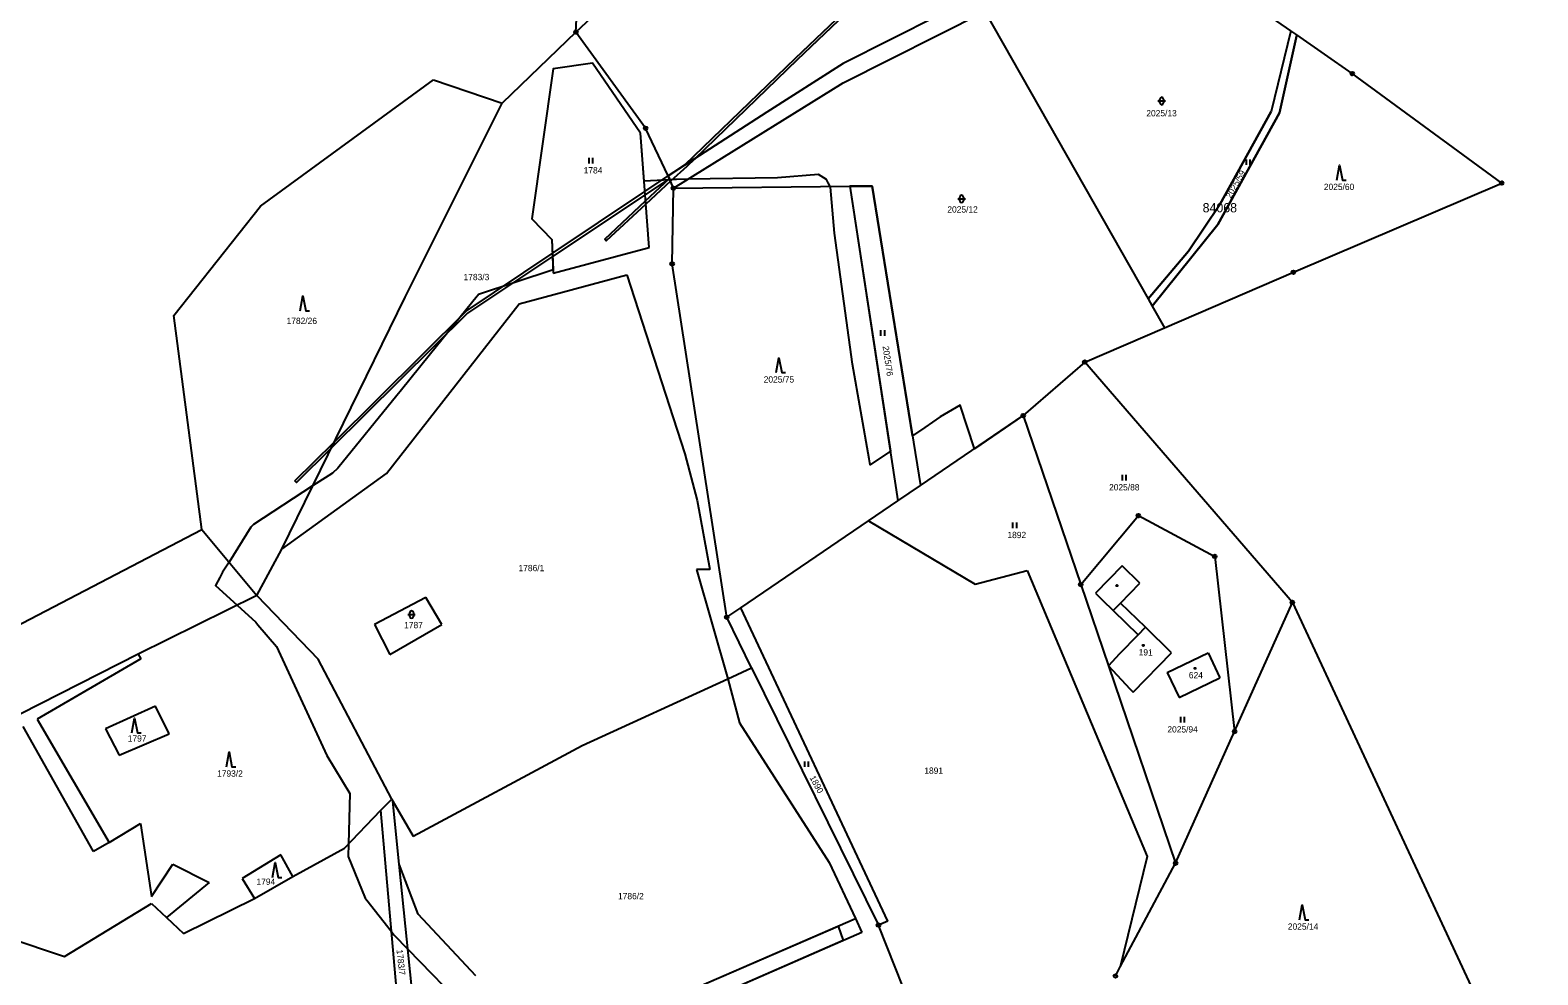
# Model space of a CAD drawing. Extents: x -439246 to -433691, y -1130252 to -1121148.
# Drawn here: x -435919.2 to -435511.9, y -1123140.7 to -1122885.4 of the extents above; entities that cross this region are included whole.
import ezdxf

# ---------------------------------------------------------------- set-up
doc = ezdxf.new("R2010")
doc.units = 0
for name, color, linetype in [('Vrstva 1', 7, 'Continuous'), ('Vrstva 18', 7, 'Continuous'), ('Vrstva 19', 7, 'Continuous'), ('Vrstva 24', 7, 'Continuous'), ('Vrstva 25', 7, 'Continuous'), ('Vrstva 3', 7, 'Continuous'), ('Vrstva 30', 7, 'Continuous'), ('Vrstva 37', 7, 'Continuous'), ('Vrstva 4', 7, 'Continuous'), ('Vrstva 52', 7, 'Continuous'), ('Vrstva 53', 7, 'Continuous'), ('Vrstva 6', 7, 'Continuous')]:
    doc.layers.add(name, color=color, linetype=linetype)

msp = doc.modelspace()

# ---------------------------------------------------------------- linework, layer by layer
at = {"layer": 'Vrstva 1'}
for points in [[(-435771.79, -1122885.96), (-435750.47, -1122865.94)], [(-435578.68, -1122885.61), (-435600.44, -1122870.46)], [(-435660.95, -1122874.94), (-435699.64, -1122894.43)], [(-435699.56, -1122899.66), (-435661.34, -1122880.45)], [(-435661.34, -1122880.45), (-435617.16, -1122958.09)], [(-435771.79, -1122885.96), (-435791.69, -1122905.15)], [(-435752.99, -1122911.97), (-435771.79, -1122885.96)], [(-435578.68, -1122885.61), (-435584, -1122907.42)], [(-435577.05, -1122886.74), (-435581.72, -1122907.83)], [(-435577.05, -1122886.74), (-435578.68, -1122885.61)], [(-435562.04, -1122897.19), (-435577.05, -1122886.74)], [(-435767.28, -1122894.36), (-435777.91, -1122895.89)], [(-435754.31, -1122913.29), (-435767.28, -1122894.36)], [(-435699.64, -1122894.43), (-435720.25, -1122907.57)], [(-435777.91, -1122895.89), (-435783.72, -1122936.39)], [(-435745.44, -1122928.16), (-435699.56, -1122899.66)], [(-435521.69, -1122926.79), (-435562.04, -1122897.19)], [(-435817.95, -1122957.63), (-435791.69, -1122905.15)], [(-435720.25, -1122907.57), (-435746.86, -1122924.81)], [(-435581.72, -1122907.83), (-435598.41, -1122937.98)], [(-435597.85, -1122932.59), (-435584, -1122907.42)], [(-435746.86, -1122924.81), (-435752.99, -1122911.97)], [(-435752.03, -1122944.17), (-435754.31, -1122913.29)], [(-435745.44, -1122928.16), (-435746.86, -1122924.81)], [(-435745.79, -1122948.6), (-435745.44, -1122928.16)], [(-435745.44, -1122928.16), (-435697.82, -1122927.65)], [(-435697.82, -1122927.65), (-435691.72, -1122927.59)], [(-435697.82, -1122927.65), (-435684.79, -1123012.63)], [(-435691.72, -1122927.59), (-435678.72, -1123008.5)], [(-435577.94, -1122950.86), (-435521.69, -1122926.79)], [(-435783.72, -1122936.39), (-435778.34, -1122942)], [(-435606.3, -1122945.17), (-435597.85, -1122932.59)], [(-435598.41, -1122937.98), (-435616.08, -1122960)], [(-435778.34, -1122942), (-435777.92, -1122951.12)], [(-435777.92, -1122951.12), (-435752.03, -1122944.17)], [(-435731.05, -1123044.08), (-435745.79, -1122948.6)], [(-435617.16, -1122958.09), (-435606.3, -1122945.17)], [(-435787.16, -1122959.42), (-435758.03, -1122951.58)], [(-435758.03, -1122951.58), (-435742.33, -1122999.92)], [(-435612.75, -1122965.85), (-435577.94, -1122950.86)], [(-435851.28, -1123025.7), (-435817.95, -1122957.63)], [(-435823.01, -1123005.29), (-435787.16, -1122959.42)], [(-435617.16, -1122958.09), (-435616.08, -1122960)], [(-435616.08, -1122960), (-435612.75, -1122965.85)], [(-435634.32, -1122975.14), (-435612.75, -1122965.85)], [(-435634.32, -1122975.14), (-435650.94, -1122989.59)], [(-435578.23, -1123040.09), (-435634.32, -1122975.14)], [(-435678.72, -1123008.5), (-435650.94, -1122989.59)], [(-435650.94, -1122989.59), (-435635.4, -1123035.27)], [(-435742.33, -1122999.92), (-435739.07, -1123012.55)], [(-435851.28, -1123025.7), (-435823.01, -1123005.29)], [(-435684.79, -1123012.63), (-435678.72, -1123008.5)], [(-435739.07, -1123012.55), (-435735.65, -1123031.21)], [(-435692.75, -1123018.05), (-435684.79, -1123012.63)], [(-435635.4, -1123035.27), (-435619.85, -1123016.63)], [(-435619.85, -1123016.63), (-435599.22, -1123027.66)], [(-435936.13, -1123053.34), (-435872.83, -1123020.4)], [(-435872.83, -1123020.4), (-435857.97, -1123038.21)], [(-435727.28, -1123041.55), (-435692.75, -1123018.05)], [(-435692.75, -1123018.05), (-435663.93, -1123035.16)], [(-435857.97, -1123038.21), (-435851.28, -1123025.7)], [(-435599.22, -1123027.66), (-435593.85, -1123074.98)], [(-435735.65, -1123031.21), (-435739.24, -1123031.21)], [(-435739.24, -1123031.21), (-435730.74, -1123060.73)], [(-435663.93, -1123035.16), (-435649.87, -1123031.43)], [(-435649.87, -1123031.43), (-435617.45, -1123108.74)], [(-435624.23, -1123030.18), (-435631.46, -1123037.59)], [(-435619.41, -1123034.88), (-435624.23, -1123030.18)], [(-435857.97, -1123038.21), (-435890.02, -1123054.04)], [(-435857.97, -1123038.21), (-435841.45, -1123055.4)], [(-435635.4, -1123035.27), (-435627.94, -1123057.21)], [(-435631.46, -1123037.59), (-435629.52, -1123039.47)], [(-435624.63, -1123040.24), (-435619.41, -1123034.88)], [(-435812.3, -1123038.78), (-435826.25, -1123046.09)], [(-435808.06, -1123046.06), (-435812.3, -1123038.78)], [(-435731.05, -1123044.08), (-435727.28, -1123041.55)], [(-435687.5, -1123126.17), (-435727.28, -1123041.55)], [(-435629.52, -1123039.47), (-435626.64, -1123042.29)], [(-435626.64, -1123042.29), (-435619.92, -1123048.86)], [(-435617.9, -1123046.79), (-435624.63, -1123040.24)], [(-435593.85, -1123074.98), (-435578.23, -1123040.09)], [(-435578.23, -1123040.09), (-435511.92, -1123182.62)], [(-435826.25, -1123046.09), (-435822.03, -1123054.12)], [(-435822.03, -1123054.12), (-435808.06, -1123046.06)], [(-435724.37, -1123057.75), (-435731.05, -1123044.08)], [(-435619.92, -1123048.86), (-435625.02, -1123054.08)], [(-435610.85, -1123053.66), (-435617.9, -1123046.79)], [(-435890.02, -1123054.04), (-435953.69, -1123086.38)], [(-435890.02, -1123054.04), (-435889.3, -1123055.29)], [(-435625.02, -1123054.08), (-435627.94, -1123057.21)], [(-435621.22, -1123064.31), (-435610.85, -1123053.66)], [(-435612.03, -1123058.98), (-435601, -1123053.74)], [(-435601, -1123053.74), (-435597.79, -1123060.49)], [(-435889.3, -1123055.29), (-435917.31, -1123071.6)], [(-435821.55, -1123093.27), (-435841.45, -1123055.4)], [(-435730.74, -1123060.73), (-435724.37, -1123057.75)], [(-435724.37, -1123057.75), (-435690.05, -1123127.28)], [(-435627.94, -1123057.21), (-435622.14, -1123063.4)], [(-435627.94, -1123057.21), (-435609.78, -1123110.57)], [(-435770.11, -1123078.73), (-435730.74, -1123060.73)], [(-435730.74, -1123060.73), (-435727.63, -1123072.61)], [(-435612.03, -1123058.98), (-435608.82, -1123065.73)], [(-435608.82, -1123065.73), (-435597.79, -1123060.49)], [(-435622.14, -1123063.4), (-435621.22, -1123064.31)], [(-435885.35, -1123068.12), (-435898.91, -1123074.2)], [(-435881.7, -1123075.55), (-435885.35, -1123068.12)], [(-435902.14, -1123107.4), (-435921.17, -1123073.57)], [(-435917.31, -1123071.6), (-435897.91, -1123104.94)], [(-435898.91, -1123074.2), (-435895.17, -1123081.39)], [(-435727.63, -1123072.61), (-435703.37, -1123110.4)], [(-435895.17, -1123081.39), (-435881.7, -1123075.55)], [(-435815.75, -1123103.21), (-435770.11, -1123078.73)], [(-435609.78, -1123110.57), (-435593.85, -1123074.98)], [(-435824.5, -1123096.21), (-435821.55, -1123093.27)], [(-435821.55, -1123093.27), (-435821.27, -1123093.75)], [(-435821.27, -1123093.75), (-435815.75, -1123103.21)], [(-435819.53, -1123110.78), (-435821.27, -1123093.75)], [(-435834.33, -1123106.48), (-435824.5, -1123096.21)], [(-435818.75, -1123161.66), (-435824.5, -1123096.21)], [(-435897.91, -1123104.94), (-435889.39, -1123099.85)], [(-435889.39, -1123099.85), (-435886.48, -1123119.54)], [(-435897.91, -1123104.94), (-435902.14, -1123107.4)], [(-435848.23, -1123114.13), (-435834.33, -1123106.48)], [(-435886.48, -1123119.54), (-435880.65, -1123110.83)], [(-435880.65, -1123110.83), (-435870.9, -1123115.76)], [(-435851.54, -1123108.31), (-435861.96, -1123114.69)], [(-435848.23, -1123114.13), (-435851.54, -1123108.31)], [(-435814.43, -1123124.3), (-435819.53, -1123110.78)], [(-435814.48, -1123160.19), (-435819.53, -1123110.78)], [(-435703.37, -1123110.4), (-435696.3, -1123125.53)], [(-435617.45, -1123108.74), (-435624.72, -1123138.55)], [(-435624.72, -1123138.55), (-435609.78, -1123110.57)], [(-435861.96, -1123114.69), (-435858.65, -1123120.06)], [(-435858.65, -1123120.06), (-435848.23, -1123114.13)], [(-435870.9, -1123115.76), (-435882.4, -1123125.23)], [(-435909.93, -1123135.74), (-435886.5, -1123121.44)], [(-435886.5, -1123121.44), (-435882.4, -1123125.23)], [(-435877.79, -1123129.5), (-435858.65, -1123120.06)], [(-435882.4, -1123125.23), (-435877.79, -1123129.5)], [(-435798.84, -1123140.95), (-435814.43, -1123124.3)], [(-435738.57, -1123143.89), (-435696.3, -1123125.53)], [(-435696.3, -1123125.53), (-435694.56, -1123129.25)], [(-435687.5, -1123126.17), (-435690.05, -1123127.28)], [(-435679.01, -1123155.21), (-435690.05, -1123127.28)], [(-435925.23, -1123130.66), (-435909.93, -1123135.74)], [(-435694.56, -1123129.25), (-435776.94, -1123165.34)], [(-435626.05, -1123141.03), (-435624.72, -1123138.55)]]:
    msp.add_lwpolyline(points, dxfattribs=at)
at = {"layer": 'Vrstva 24'}
for centre, radius in [((-435771.79, -1122885.96), 0.5), ((-435771.79, -1122885.96), 0.1), ((-435562.04, -1122897.19), 0.5), ((-435562.04, -1122897.19), 0.1), ((-435752.99, -1122911.97), 0.5), ((-435752.99, -1122911.97), 0.1), ((-435745.44, -1122928.16), 0.5), ((-435745.44, -1122928.16), 0.1), ((-435521.69, -1122926.79), 0.5), ((-435521.69, -1122926.79), 0.1), ((-435745.79, -1122948.6), 0.5), ((-435745.79, -1122948.6), 0.1), ((-435577.94, -1122950.86), 0.5), ((-435577.94, -1122950.86), 0.1), ((-435634.32, -1122975.14), 0.5), ((-435634.32, -1122975.14), 0.1), ((-435650.94, -1122989.59), 0.5), ((-435650.94, -1122989.59), 0.1), ((-435619.85, -1123016.63), 0.5), ((-435619.85, -1123016.63), 0.1), ((-435599.22, -1123027.66), 0.5), ((-435599.22, -1123027.66), 0.1), ((-435635.4, -1123035.27), 0.5), ((-435635.4, -1123035.27), 0.1), ((-435578.23, -1123040.09), 0.5), ((-435578.23, -1123040.09), 0.1), ((-435731.05, -1123044.08), 0.5), ((-435731.05, -1123044.08), 0.1), ((-435593.85, -1123074.98), 0.5), ((-435593.85, -1123074.98), 0.1), ((-435609.78, -1123110.57), 0.5), ((-435609.78, -1123110.57), 0.1), ((-435690.05, -1123127.28), 0.5), ((-435690.05, -1123127.28), 0.1), ((-435626.05, -1123141.03), 0.5)]:
    msp.add_circle(centre, radius, dxfattribs=at)
at = {"layer": 'Vrstva 25'}
for p, q in [((-435614.55, -1122904.59), (-435612.55, -1122904.59)), ((-435614.05, -1122905.09), (-435614.05, -1122904.09)), ((-435613.05, -1122904.09), (-435613.05, -1122905.09)), ((-435768.2, -1122921.47), (-435768.2, -1122919.97)), ((-435767.2, -1122921.47), (-435767.2, -1122919.97)), ((-435590.65, -1122921.86), (-435590.65, -1122920.36)), ((-435589.65, -1122921.86), (-435589.65, -1122920.36)), ((-435668.59, -1122931.04), (-435666.59, -1122931.04)), ((-435668.09, -1122931.54), (-435668.09, -1122930.54)), ((-435667.09, -1122930.54), (-435667.09, -1122931.54)), ((-435689.38, -1122968.05), (-435689.38, -1122966.55)), ((-435688.38, -1122968.05), (-435688.38, -1122966.55)), ((-435624.16, -1123007.12), (-435624.16, -1123005.62)), ((-435623.16, -1123007.12), (-435623.16, -1123005.62)), ((-435653.72, -1123020.01), (-435653.72, -1123018.51)), ((-435652.72, -1123020.01), (-435652.72, -1123018.51)), ((-435817.19, -1123043.35), (-435815.19, -1123043.35)), ((-435816.69, -1123043.85), (-435816.69, -1123042.85)), ((-435815.69, -1123042.85), (-435815.69, -1123043.85)), ((-435608.4, -1123072.53), (-435608.4, -1123071.03)), ((-435607.4, -1123072.53), (-435607.4, -1123071.03)), ((-435709.99, -1123084.54), (-435709.99, -1123083.04)), ((-435708.99, -1123084.54), (-435708.99, -1123083.04))]:
    msp.add_line(p, q, dxfattribs=at)
for points in [[(-435566.23, -1122925.95), (-435565.53, -1122921.95), (-435564.73, -1122925.95), (-435563.73, -1122925.95)], [(-435846.27, -1122961.28), (-435845.57, -1122957.28), (-435844.77, -1122961.28), (-435843.77, -1122961.28)], [(-435717.66, -1122977.98), (-435716.96, -1122973.98), (-435716.16, -1122977.98), (-435715.16, -1122977.98)], [(-435891.74, -1123075.32), (-435891.04, -1123071.32), (-435890.24, -1123075.32), (-435889.24, -1123075.32)], [(-435866.21, -1123084.47), (-435865.51, -1123080.47), (-435864.71, -1123084.47), (-435863.71, -1123084.47)], [(-435853.74, -1123114.39), (-435853.04, -1123110.39), (-435852.24, -1123114.39), (-435851.24, -1123114.39)], [(-435576.29, -1123125.82), (-435575.59, -1123121.82), (-435574.79, -1123125.82), (-435573.79, -1123125.82)]]:
    msp.add_lwpolyline(points, dxfattribs=at)
for centre in [(-435625.64, -1123035.53), (-435618.53, -1123051.7), (-435604.53, -1123057.89)]:
    msp.add_circle(centre, 0.175, dxfattribs=at)
for centre, start, end in [((-435613.55, -1122904.09), 0, 180), ((-435613.55, -1122905.09), 180, 0), ((-435667.59, -1122930.54), 0, 180), ((-435667.59, -1122931.54), 180, 0), ((-435816.19, -1123042.85), 0, 180), ((-435816.19, -1123043.85), 180, 0)]:
    msp.add_arc(centre, 0.5, start, end, dxfattribs=at)
at = {"layer": 'Vrstva 3'}
for points in [[(-435619.92, -1123048.86), (-435625.02, -1123054.08)], [(-435619.92, -1123048.86), (-435617.9, -1123046.79)], [(-435610.85, -1123053.66), (-435617.9, -1123046.79)], [(-435625.02, -1123054.08), (-435627.94, -1123057.21)], [(-435621.22, -1123064.31), (-435610.85, -1123053.66)], [(-435612.03, -1123058.98), (-435601, -1123053.74)], [(-435601, -1123053.74), (-435597.79, -1123060.49)], [(-435627.94, -1123057.21), (-435622.14, -1123063.4)], [(-435612.03, -1123058.98), (-435608.82, -1123065.73)], [(-435608.82, -1123065.73), (-435597.79, -1123060.49)], [(-435622.14, -1123063.4), (-435621.22, -1123064.31)]]:
    msp.add_lwpolyline(points, dxfattribs=at)
at = {"layer": 'Vrstva 30'}
for points in [[(-435712.02, -1122893.49), (-435739.71, -1122920.18), (-435742.34, -1122921.88), (-435712.44, -1122893.05), (-435682.94, -1122864.81), (-435672.04, -1122854.27), (-435671.74, -1122854.82), (-435682.52, -1122865.25), (-435712.02, -1122893.49)], [(-435746.23, -1122926.3), (-435746.53, -1122925.58), (-435746.86, -1122924.81), (-435742.34, -1122921.88), (-435739.71, -1122920.18), (-435741.86, -1122922.25), (-435746.23, -1122926.3)], [(-435801.11, -1122961.88), (-435837.91, -1122998.39), (-435837.1, -1122996.75), (-435801.49, -1122961.41), (-435778.17, -1122945.78), (-435753.15, -1122929.02), (-435746.86, -1122924.81), (-435746.23, -1122926.3), (-435752.89, -1122932.48), (-435763.59, -1122942.4), (-435764, -1122941.96), (-435752.96, -1122931.61), (-435746.53, -1122925.58), (-435753.08, -1122929.94), (-435778.13, -1122946.6), (-435801.11, -1122961.88)], [(-435847.71, -1123007.27), (-435837.1, -1122996.75), (-435837.91, -1122998.39), (-435847.28, -1123007.69), (-435847.71, -1123007.27)]]:
    msp.add_lwpolyline(points, dxfattribs=at)
at = {"layer": 'Vrstva 37'}
for centre in [(-435618.53, -1123051.7), (-435604.53, -1123057.89)]:
    msp.add_circle(centre, 0.175, dxfattribs=at)
at = {"layer": 'Vrstva 4'}
for points in [[(-435624.63, -1123040.24), (-435626.64, -1123042.29)], [(-435619.92, -1123048.86), (-435617.9, -1123046.79)]]:
    msp.add_lwpolyline(points, dxfattribs=at)
at = {"layer": 'Vrstva 52'}
for points in [[(-435598.41, -1122937.98), (-435581.72, -1122907.83), (-435577.05, -1122886.74), (-435578.68, -1122885.61), (-435584, -1122907.42)], [(-435754.31, -1122913.29), (-435767.28, -1122894.36), (-435777.91, -1122895.89), (-435783.72, -1122936.39), (-435778.34, -1122942), (-435777.96, -1122950.23), (-435798.07, -1122956.89), (-435798.29, -1122957.15), (-435798.47, -1122957.37), (-435811.09, -1122972.95), (-435819.28, -1122983.07), (-435820.17, -1122984.16), (-435836.14, -1123003.79), (-435837.56, -1123005.13), (-435838.56, -1123005.78), (-435842.92, -1123008.62), (-435858.88, -1123019.03), (-435859.6, -1123019.77), (-435865.51, -1123029.17), (-435867.25, -1123031.93), (-435867.98, -1123033.31), (-435869.15, -1123035.53), (-435863.33, -1123040.85), (-435858.3, -1123045.44), (-435857.73, -1123046.12), (-435852.73, -1123052.02), (-435851.64, -1123054.37), (-435839.08, -1123081.45), (-435832.9, -1123091.69), (-435833.24, -1123105.34), (-435833.33, -1123108.75), (-435828.71, -1123119.99), (-435828.26, -1123120.56), (-435821.62, -1123129.02), (-435820.96, -1123129.86), (-435817.18, -1123133.75), (-435801.11, -1123150.31)], [(-435584, -1122907.42), (-435597.85, -1122932.59), (-435606.3, -1122945.17), (-435617.16, -1122958.09), (-435616.08, -1122960), (-435598.41, -1122937.98)], [(-435626.05, -1123141.03), (-435624.72, -1123138.55), (-435609.78, -1123110.57), (-435593.85, -1123074.98), (-435578.23, -1123040.09), (-435634.32, -1122975.14), (-435650.94, -1122989.59), (-435664.11, -1122998.55), (-435667.97, -1122986.75), (-435673.39, -1122989.96), (-435677.53, -1122992.8), (-435680.87, -1122995.09), (-435691.72, -1122927.59), (-435697.82, -1122927.65), (-435686.85, -1122999.18), (-435692.29, -1123002.9), (-435692.58, -1123001.27), (-435697.06, -1122975.68), (-435701.96, -1122940.28), (-435703.03, -1122927.91), (-435703.13, -1122927.71), (-435703.64, -1122926.68), (-435704.09, -1122925.77), (-435706.22, -1122924.49), (-435717.32, -1122925.35), (-435741.52, -1122925.72), (-435744.61, -1122925.77), (-435745.64, -1122925.83), (-435746.41, -1122925.88), (-435753.35, -1122926.28), (-435754.31, -1122913.29)], [(-435738.57, -1123143.89), (-435700.91, -1123127.53), (-435699.63, -1123131.47), (-435776.94, -1123165.34)]]:
    msp.add_lwpolyline(points, dxfattribs=at)
at = {"layer": 'Vrstva 6'}
for points in [[(-435771.79, -1122885.96), (-435770.28, -1122855.62)], [(-435857.05, -1122933.03), (-435810.28, -1122898.9)], [(-435810.28, -1122898.9), (-435791.69, -1122905.15)], [(-435880.43, -1122962.59), (-435857.05, -1122933.03)], [(-435872.83, -1123020.4), (-435880.43, -1122962.59)]]:
    msp.add_lwpolyline(points, dxfattribs=at)

# ---------------------------------------------------------------- texts
at = {"layer": 'Vrstva 18'}
for s, p in [('2025/13', (-435617.69, -1122908.75)), ('1784', (-435769.7, -1122924.17)), ('2025/60', (-435569.73, -1122928.65)), ('2025/12', (-435671.45, -1122934.74)), ('1783/3', (-435802.15, -1122953.01)), ('1782/26', (-435849.96, -1122964.86)), ('2025/75', (-435721.06, -1122980.68)), ('2025/88', (-435627.76, -1123009.82)), ('1892', (-435655.22, -1123022.71)), ('1786/1', (-435787.3, -1123031.64)), ('1787', (-435818.2, -1123047.05)), ('2025/94', (-435612.01, -1123075.23)), ('1797', (-435892.87, -1123077.69)), ('1793/2', (-435868.74, -1123087.17)), ('1891', (-435677.67, -1123086.39)), ('1794', (-435858.09, -1123116.39)), ('1786/2', (-435760.42, -1123120.29)), ('2025/14', (-435579.46, -1123128.52))]:
    msp.add_text(s, height=1.7, dxfattribs=at).set_placement(p)
for s, rotation, p in [('2025/59', 60.5383, (-435594.86, -1122931.06)), ('2025/76', 278.4101, (-435688.96, -1122970.9)), ('1890', 298.3679, (-435708.72, -1123087.42)), ('1783/7', 275.9246, (-435820.27, -1123133.96))]:
    msp.add_text(s, height=1.7, rotation=rotation, dxfattribs=at).set_placement(p)
at = {"layer": 'Vrstva 19'}
msp.add_text('191', height=1.7, rotation=358.3305, dxfattribs=at).set_placement((-435619.79, -1123054.36))
msp.add_text('624', height=1.7, dxfattribs=at).set_placement((-435606.2, -1123060.59))
at = {"layer": 'Vrstva 53'}
msp.add_text('84068', height=2.5, dxfattribs=at).set_placement((-435602.48, -1122934.68))

doc.saveas('drawing.dxf')
